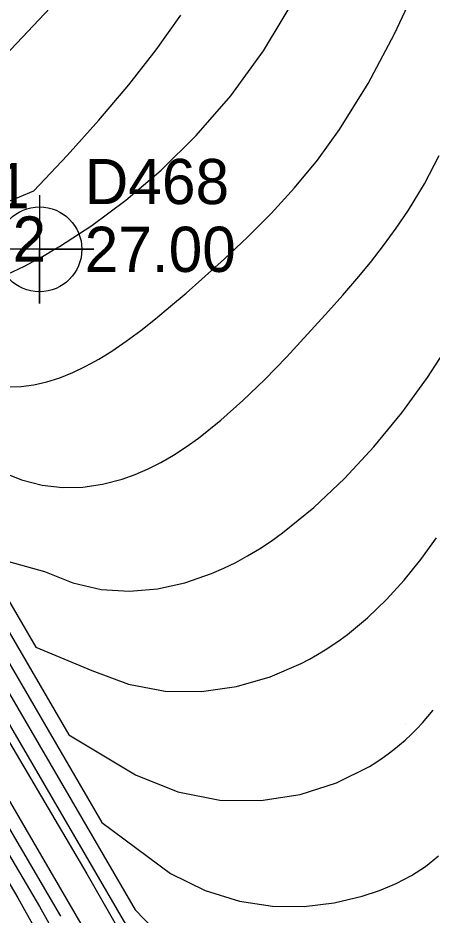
# Model space of a CAD drawing. Extents: x 2356077 to 2359823, y 225951 to 227822.
# Drawn here: x 2356657.91 to 2356680.82, y 226941.42 to 226991.05 of the extents above; entities that cross this region are included whole.
import ezdxf

# ---------------------------------------------------------------- set-up
doc = ezdxf.new("R2010")
doc.units = 0
for name, color, linetype in [('DTM Contours Major', 7, 'Continuous'), ('DTM Contours Minor', 7, 'Continuous'), ('Exist DTM Breakline Cogo Comment', 7, 'Continuous'), ('Exist DTM Regular Point CELL', 7, 'Continuous'), ('Exist DTM Regular Point Cogo Elevation', 7, 'Continuous'), ('Exist DTM Regular Point Cogo Number', 7, 'Continuous'), ('PH Exist DTM Point', 7, 'Continuous')]:
    doc.layers.add(name, color=color, linetype=linetype)

msp = doc.modelspace()

# ---------------------------------------------------------------- linework, layer by layer
at = {"layer": 'DTM Contours Major'}
for points in [[(2356650.183, 226977.987), (2356651.566, 226975.612), (2356652.134, 226976.085), (2356652.448, 226976.018), (2356652.767, 226975.967), (2356653.092, 226975.934), (2356653.425, 226975.92), (2356653.769, 226975.925), (2356654.123, 226975.951), (2356654.847, 226976.062), (2356655.62, 226976.253), (2356656.446, 226976.526), (2356657.327, 226976.883), (2356658.263, 226977.326), (2356659.257, 226977.854), (2356659.882, 226978.213), (2356660.203, 226978.404), (2356661.989, 226979.563), (2356663.879, 226980.966), (2356665.824, 226982.623), (2356667.774, 226984.545), (2356669.68, 226986.743), (2356671.491, 226989.227), (2356673.506, 226992.595)], [(2356641.848, 226992.056), (2356639.505, 226990.872), (2356637.094, 226989.719), (2356636.929, 226989.45), (2356637.206, 226988.905), (2356637.228, 226988.651), (2356637.335, 226988.441), (2356637.235, 226988.048), (2356634.985, 226981.922), (2356634.704, 226980.793), (2356634.222, 226978.763), (2356634.309, 226978.722), (2356634.119, 226976.703), (2356633.725, 226975.05), (2356635.145, 226974.723), (2356636.693, 226974.556), (2356638.19, 226974.002), (2356639.666, 226973.741), (2356641.238, 226973.571), (2356642.799, 226972.865), (2356669.489, 226927.021)], [(2356646.501, 226975.817), (2356660.722, 226951.39), (2356664.408, 226949.18), (2356666.744, 226948.239), (2356669.072, 226947.782), (2356671.346, 226947.751), (2356673.516, 226948.089), (2356675.535, 226948.741), (2356677.354, 226949.648), (2356677.708, 226949.867), (2356678.051, 226950.096), (2356678.385, 226950.333), (2356678.708, 226950.58), (2356679.023, 226950.837), (2356679.33, 226951.104), (2356679.656, 226951.409), (2356679.975, 226951.726), (2356680.286, 226952.056), (2356680.59, 226952.4), (2356680.889, 226952.757)]]:
    msp.add_lwpolyline(points, dxfattribs=at)
at = {"layer": 'DTM Contours Minor'}
for points in [[(2356639.586, 226980.16), (2356647.245, 226979.331), (2356648.605, 226978.938), (2356650.54, 226981.463), (2356654.997, 226986.671), (2356661.888, 226993.947)], [(2356657.374, 226970.637), (2356658.083, 226970.662), (2356658.789, 226970.756), (2356659.507, 226970.918), (2356660.225, 226971.144), (2356660.943, 226971.432), (2356661.662, 226971.777), (2356662.382, 226972.175), (2356663.106, 226972.624), (2356663.899, 226973.167), (2356664.701, 226973.761), (2356665.516, 226974.406), (2356666.349, 226975.097), (2356667.205, 226975.832), (2356668.087, 226976.608), (2356669.33, 226977.727), (2356670.611, 226978.929), (2356671.909, 226980.231), (2356673.204, 226981.646), (2356674.476, 226983.188), (2356675.705, 226984.873), (2356677.291, 226987.421), (2356678.747, 226990.168), (2356680.063, 226993.02)], [(2356639.386, 226991.665), (2356636.52, 226990.295), (2356636.277, 226990.078), (2356636.475, 226989.69), (2356636.509, 226989.413), (2356636.313, 226988.893), (2356636.334, 226988.842), (2356633.739, 226981.779), (2356633.409, 226980.432), (2356632.69, 226977.411), (2356632.707, 226975.852), (2356632.198, 226973.713), (2356633.495, 226973.361), (2356634.947, 226973.204), (2356636.393, 226972.653), (2356637.699, 226972.413), (2356639.151, 226972.256), (2356640.61, 226971.529), (2356649.209, 226956.759), (2356653.655, 226949.536), (2356657.893, 226942.368), (2356661.61, 226935.726)], [(2356639.411, 226991.393), (2356636.713, 226990.104), (2356636.495, 226989.869), (2356636.718, 226989.429), (2356636.742, 226989.172), (2356636.606, 226988.739), (2356636.644, 226988.602), (2356634.154, 226981.826), (2356633.84, 226980.551), (2356633.245, 226978.047), (2356633.173, 226976.117), (2356632.707, 226974.158), (2356634.045, 226973.815), (2356635.53, 226973.654), (2356636.999, 226973.106), (2356638.357, 226972.856), (2356639.848, 226972.695), (2356641.343, 226971.968), (2356650.172, 226956.804), (2356654.73, 226949.293), (2356659.091, 226941.897), (2356662.925, 226935.082)], [(2356639.453, 226991.13), (2356636.904, 226989.912), (2356636.712, 226989.659), (2356636.961, 226989.168), (2356636.983, 226988.916), (2356637.072, 226988.74), (2356636.942, 226988.333), (2356634.569, 226981.873), (2356634.272, 226980.671), (2356633.746, 226978.458), (2356633.777, 226978.399), (2356633.644, 226976.404), (2356633.216, 226974.604), (2356634.595, 226974.269), (2356636.112, 226974.105), (2356637.601, 226973.557), (2356639.013, 226973.298), (2356640.545, 226973.133), (2356642.075, 226972.41), (2356651.129, 226956.859), (2356655.776, 226948.991), (2356660.261, 226941.358)], [(2356639.073, 226979.701), (2356648.187, 226978.716), (2356651.588, 226981.121), (2356652.401, 226981.979), (2356650.657, 226978.758), (2356650.68, 226978.129), (2356651.138, 226978.3), (2356651.648, 226978.536), (2356657.992, 226981.159), (2356658.782, 226981.481), (2356660.629, 226983.436), (2356662.388, 226985.398), (2356664.035, 226987.352), (2356665.55, 226989.291), (2356666.915, 226991.208)], [(2356656.96, 226965.963), (2356658.105, 226965.497), (2356659.244, 226965.206), (2356660.373, 226965.076), (2356661.489, 226965.096), (2356662.589, 226965.253), (2356663.667, 226965.535), (2356664.391, 226965.793), (2356665.105, 226966.101), (2356665.811, 226966.459), (2356666.511, 226966.864), (2356667.207, 226967.315), (2356667.901, 226967.81), (2356669.131, 226968.791), (2356670.354, 226969.882), (2356671.566, 226971.056), (2356672.761, 226972.288), (2356673.934, 226973.553), (2356675.081, 226974.825), (2356675.876, 226975.72), (2356676.652, 226976.617), (2356677.407, 226977.526), (2356678.138, 226978.455), (2356678.842, 226979.417), (2356679.518, 226980.421), (2356680.394, 226981.882), (2356681.215, 226983.439)], [(2356647.974, 226976.685), (2356657.059, 226961.079), (2356659.374, 226960.433), (2356660.943, 226959.795), (2356662.516, 226959.437), (2356664.081, 226959.335), (2356665.629, 226959.464), (2356667.146, 226959.797), (2356668.624, 226960.31), (2356669.296, 226960.604), (2356669.959, 226960.931), (2356670.615, 226961.291), (2356671.264, 226961.685), (2356671.91, 226962.112), (2356672.552, 226962.572), (2356674.277, 226963.97), (2356675.968, 226965.568), (2356677.599, 226967.325), (2356679.144, 226969.2), (2356680.574, 226971.152), (2356681.862, 226973.142)], [(2356647.237, 226976.251), (2356658.891, 226956.234), (2356661.996, 226954.951), (2356664.025, 226954.185), (2356666.057, 226953.815), (2356668.061, 226953.793), (2356670.005, 226954.073), (2356671.854, 226954.605), (2356673.578, 226955.344), (2356674.033, 226955.58), (2356674.475, 226955.829), (2356674.907, 226956.09), (2356675.328, 226956.363), (2356675.739, 226956.647), (2356676.14, 226956.943), (2356677.255, 226957.866), (2356678.301, 226958.873), (2356679.281, 226959.952), (2356680.202, 226961.093), (2356681.068, 226962.282)], [(2356645.028, 226974.949), (2356664.384, 226941.702), (2356668.031, 226937.951), (2356669.521, 226937.052), (2356670.982, 226936.394), (2356672.416, 226935.952), (2356673.823, 226935.7), (2356675.204, 226935.61), (2356676.56, 226935.657), (2356678.092, 226935.854), (2356679.568, 226936.207), (2356680.967, 226936.726)], [(2356645.764, 226975.383), (2356662.553, 226946.546), (2356666.352, 226943.721), (2356668.271, 226942.774), (2356670.157, 226942.187), (2356671.988, 226941.911), (2356673.743, 226941.897), (2356675.402, 226942.096), (2356676.944, 226942.46), (2356677.92, 226942.78), (2356678.83, 226943.16), (2356679.675, 226943.602), (2356680.455, 226944.113), (2356681.168, 226944.698)], [(2356644.292, 226974.515), (2356666.216, 226936.857), (2356669.72, 226931.925), (2356670.762, 226931.2), (2356671.793, 226930.59), (2356672.819, 226930.088), (2356673.843, 226929.687), (2356674.87, 226929.38), (2356675.905, 226929.159), (2356678.039, 226928.958), (2356680.163, 226929.092), (2356682.217, 226929.567)], [(2356656.631, 226952.317), (2356661.712, 226943.71), (2356666.535, 226935.272)]]:
    msp.add_lwpolyline(points, dxfattribs=at)
at = {"layer": 'Exist DTM Regular Point CELL'}
msp.add_lwpolyline([(2356659.099, 226981.25), (2356659.099, 226975.25), (2356659.099, 226978.25), (2356662.099, 226978.25), (2356656.099, 226978.25)], dxfattribs=at)
msp.add_circle((2356659.099, 226978.25), 2.344, dxfattribs=at)
at = {"layer": 'PH Exist DTM Point'}
msp.add_line((2356679.331, 226952.039), (2356679.331, 226952.039), dxfattribs=at)

# ---------------------------------------------------------------- texts
at = {"layer": 'Exist DTM Breakline Cogo Comment'}
for s, p in [('EL*40051', (2356643.863, 226980.524)), ('EL*40052', (2356644.782, 226977.572))]:
    msp.add_text(s, height=2.5, dxfattribs=at).set_placement(p)
at = {"layer": 'Exist DTM Regular Point Cogo Elevation'}
msp.add_text('27.00', height=2.5, dxfattribs=at).set_placement((2356661.599, 226977))
at = {"layer": 'Exist DTM Regular Point Cogo Number'}
msp.add_text('D468', height=2.5, dxfattribs=at).set_placement((2356661.599, 226980.75))

doc.saveas('drawing.dxf')
